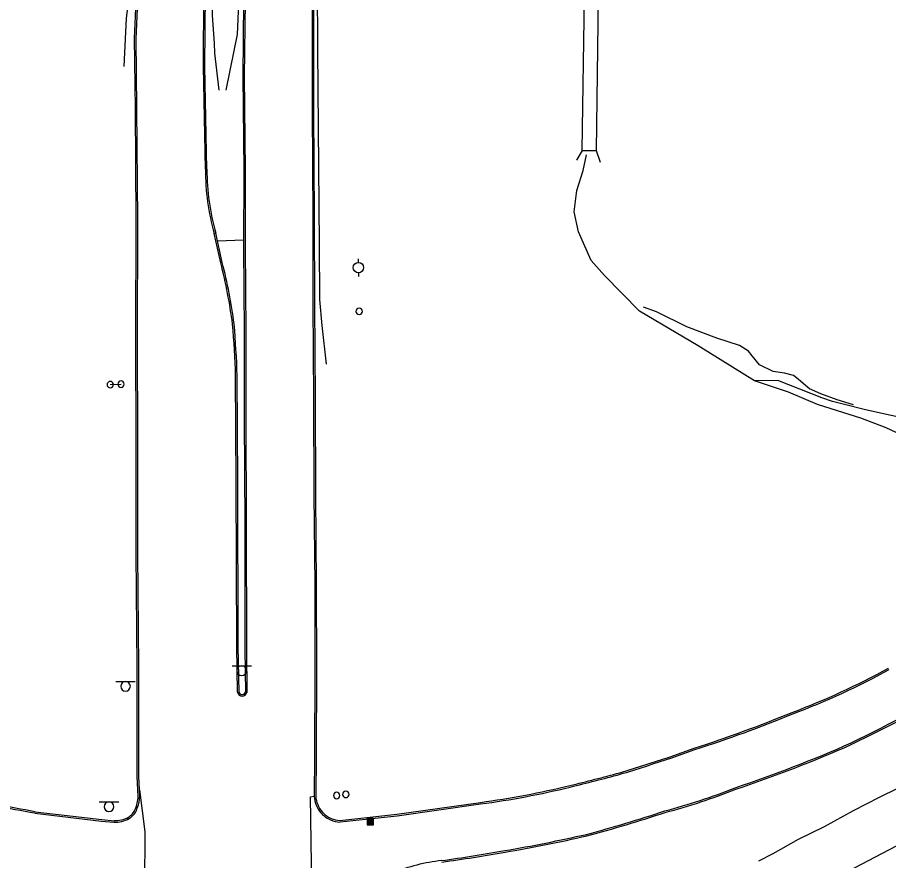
# Model space of a CAD drawing. Extents: x 2145380 to 2156929, y 139568 to 149130.
# Drawn here: x 2156138.6 to 2156475.7, y 142516.8 to 142843 of the extents above; entities that cross this region are included whole.
import ezdxf

# ---------------------------------------------------------------- set-up
doc = ezdxf.new("R2010")
doc.units = 0
for name, color, linetype in [('TOPO_Asphalt', 7, 'Continuous'), ('TOPO_Concrete', 7, 'Continuous'), ('TOPO_Curb Back', 7, 'Continuous'), ('TOPO_DRAIN_Headwall', 7, 'Continuous'), ('TOPO_DRAIN_Structure', 7, 'Continuous'), ('TOPO_Fence', 7, 'Continuous'), ('TOPO_Flowline', 7, 'Continuous'), ('TOPO_Guardrail', 7, 'Continuous'), ('TOPO_Misc', 7, 'Continuous'), ('TOPO_Power Pole', 7, 'Continuous'), ('TOPO_Sign', 7, 'Continuous')]:
    doc.layers.add(name, color=color, linetype=linetype)

# ---------------------------------------------------------------- blocks, each defined once
blk = doc.blocks.new('POST')
at = {"layer": 'TOPO_Misc'}
for start, end in [(89.99996, 180.00004), (179.99996, 270.00004), (359.99996, 90.00004), (269.99996, 0.00004)]:
    blk.add_arc((-0.01, 0.03), 3.16, start, end, dxfattribs=at)
blk = doc.blocks.new('CB')
at = {"layer": 'TOPO_Misc'}
for p, q in [((-3.08, 2.99), (3.24, 2.99)), ((-3.08, 2.68), (3.24, 2.68)), ((-3.08, 2.36), (3.24, 2.36)), ((-3.08, 2.05), (3.24, 2.05)), ((-3.08, 1.73), (3.24, 1.73)), ((-3.08, 1.4), (3.24, 1.4)), ((-3.08, 1.1), (3.24, 1.1)), ((-3.08, 0.77), (3.24, 0.77)), ((-3.08, 0.46), (3.24, 0.46)), ((-3.08, 0.14), (3.24, 0.14)), ((-3.08, -0.17), (3.24, -0.17)), ((-3.08, -0.48), (3.24, -0.48)), ((-3.08, -0.8), (3.24, -0.8)), ((-3.08, -1.11), (3.26, -1.11)), ((-3.08, -1.43), (3.26, -1.43)), ((-3.08, -1.75), (3.26, -1.75)), ((-3.08, -2.07), (3.26, -2.07)), ((-3.08, -2.39), (3.26, -2.39)), ((-3.08, -2.7), (3.26, -2.7)), ((-3.08, -3.02), (3.26, -3.02))]:
    blk.add_line(p, q, dxfattribs=at)
blk.add_lwpolyline([(3.26, -3.29), (3.24, 3.05), (-3.09, 3.04), (-3.08, -3.3), (3.26, -3.29)], dxfattribs=at)
blk = doc.blocks.new('POWPOL')
at = {"layer": 'TOPO_Power Pole'}
for p, q in [((0, 10.2), (0, 17.3)), ((0, -10.2), (0, -17.3))]:
    blk.add_line(p, q, dxfattribs=at)
blk.add_circle((0, 0), 10.2, dxfattribs=at)

msp = doc.modelspace()

# ---------------------------------------------------------------- linework, layer by layer
at = {"layer": 'TOPO_Asphalt'}
for points in [[(2156185.8, 142544.13), (2156187.85, 142527.86), (2156187.74, 142506.97), (2156187.05, 142464.52), (2156188.11, 142416.01), (2156188.42, 142406.26), (2156185.94, 142404.9)], [(2156258.54, 142487.92), (2156255.9, 142489.71), (2156252.76, 142489.64), (2156251.98, 142541.4), (2156253.43, 142541.72)]]:
    msp.add_lwpolyline(points, dxfattribs=at)
at = {"layer": 'TOPO_Concrete'}
msp.add_line((2156216.04, 142756.53), (2156226.12, 142756.9), dxfattribs=at)
at = {"layer": 'TOPO_Curb Back'}
for points in [[(2156185.33, 142541.55), (2156184.93, 142549.43), (2156184.95, 142591.51), (2156184.57, 142635.6), (2156184.57, 142678.41), (2156184.43, 142718.49), (2156184.55, 142764.73), (2156184.27, 142807.77), (2156183.96, 142834.78), (2156184.57, 142849.29), (2156184.57, 142854.89), (2156184.52, 142857.4)], [(2156185.93, 142541.55), (2156185.53, 142549.44), (2156185.55, 142591.52), (2156185.17, 142635.6), (2156185.17, 142678.41), (2156185.03, 142718.49), (2156185.15, 142764.73), (2156184.87, 142807.77), (2156184.56, 142834.77), (2156185.17, 142849.28), (2156185.17, 142854.9), (2156185.12, 142857.39)], [(2156211.35, 142784.24), (2156210.55, 142823.95), (2156210.74, 142852.31), (2156210.66, 142856.99)], [(2156211.95, 142784.24), (2156211.15, 142823.95), (2156211.34, 142852.32), (2156211.26, 142856.98)], [(2156226.08, 142856.74), (2156226.11, 142849.28), (2156225.81, 142820.18), (2156226.19, 142783.96), (2156226.11, 142753.94), (2156226.38, 142721.44), (2156226.38, 142687.72), (2156226.56, 142647.19), (2156226.65, 142598.3), (2156226.81, 142581.93)], [(2156226.68, 142856.73), (2156226.71, 142849.28), (2156226.41, 142820.18), (2156226.79, 142783.96), (2156226.71, 142753.94), (2156226.98, 142721.44), (2156226.98, 142687.72), (2156227.16, 142647.19), (2156227.25, 142598.31), (2156227.41, 142581.87)], [(2156252.6, 142856.32), (2156252.62, 142848.66), (2156252.61, 142806.85), (2156252.86, 142765.53), (2156252.96, 142732.09), (2156253.23, 142695.44), (2156253.36, 142658.44), (2156253.66, 142623.36), (2156253.69, 142590.62), (2156253.62, 142557.43), (2156253.43, 142541.65)], [(2156253.2, 142856.31), (2156253.22, 142848.66), (2156253.21, 142806.85), (2156253.46, 142765.53), (2156253.56, 142732.09), (2156253.83, 142695.44), (2156253.96, 142658.45), (2156254.26, 142623.36), (2156254.29, 142590.62), (2156254.22, 142557.43), (2156254.03, 142541.67)], [(2156217.31, 142748.03), (2156214.8, 142759.35)], [(2156217.89, 142748.17), (2156215.38, 142759.49)], [(2156223.75, 142581.93), (2156223.46, 142599.56), (2156223.29, 142663.24), (2156223.05, 142704.36)], [(2156224.35, 142581.99), (2156224.06, 142599.57), (2156223.89, 142663.24), (2156223.65, 142704.37)], [(2156391.2, 142556.99), (2156400.53, 142560.29)], [(2156391.4, 142556.42), (2156400.72, 142559.72)], [(2156263.41, 142532.33), (2156285.48, 142534.74), (2156317.76, 142539.3)], [(2156263.43, 142531.73), (2156285.55, 142534.14), (2156317.84, 142538.7)], [(2156145.37, 142535.1), (2156171.18, 142532.1), (2156175.97, 142531.64)], [(2156145.46, 142535.7), (2156171.24, 142532.7), (2156176, 142532.24)]]:
    msp.add_lwpolyline(points, dxfattribs=at)
for centre, radius, start, end in [((2156301.03, 142783.99), 89.68, 179.8404, 195.948), ((2156301.03, 142783.99), 89.08, 179.836, 195.9596), ((2156010.57, 142695.9), 213.21, 7.662, 14.1522), ((2156010.57, 142695.9), 213.81, 7.6579, 14.1498), ((2155825.15, 142690.99), 398.12, 1.924, 4.803), ((2155825.15, 142690.99), 398.72, 1.9228, 4.8052), ((2156337.86, 142842.32), 286.4, 290.547, 298.768), ((2156337.86, 142842.32), 287, 290.5489, 298.7674), ((2154405.95, 146683.99), 4605.66, 296.50388, 297.13915), ((2154405.95, 146683.99), 4606.26, 296.50371, 297.13939), ((2156225.58, 142582.25), 1.86, 189.885, 348.1577), ((2156225.58, 142582.25), 1.26, 191.8091, 345.4874), ((2156244.49, 143045.13), 509.33, 287.8403, 292.3757), ((2156244.52, 143045.06), 509.85, 287.8407, 292.3748), ((2156258.96, 143019.05), 499.49, 288.3652, 293.8927), ((2156258.96, 143019.05), 500.09, 288.3674, 293.8943), ((2156012.84, 143709.09), 1212.64, 287.2117, 288.18097), ((2156012.84, 143709.09), 1213.24, 287.21111, 288.18129), ((2156081.29, 143648.3), 1135.31, 283.81393, 284.81908), ((2156081.29, 143648.3), 1135.91, 283.8139, 284.81971), ((2156273.1, 142870.98), 334.67, 277.6675, 283.6994), ((2156273.1, 142870.98), 335.27, 277.6679, 283.6995), ((2156333.13, 142750.99), 222.15, 284.5853, 291.9954), ((2156333.13, 142750.99), 222.75, 284.5853, 291.9905), ((2155994.47, 141725.61), 823.44, 79.44022, 81.58509), ((2155994.47, 141725.61), 824.04, 79.44165, 81.58502), ((2156171.58, 142542.15), 13.75, 336.532, 357.5259), ((2156171.58, 142542.15), 14.35, 336.5603, 357.6396), ((2156264.83, 142542.55), 11.44, 184.504, 219.7307), ((2156264.83, 142542.55), 10.84, 184.6462, 219.6691), ((2156178.27, 142539.08), 6.4, 300.6659, 337.9007), ((2156176.33, 142543.08), 10.84, 268.2682, 298.6878), ((2156178.27, 142539.08), 7, 300.5804, 337.8414), ((2156264.03, 142542.43), 10.75, 221.9563, 246.4187), ((2156264.03, 142542.43), 10.15, 222.022, 246.4256), ((2156263.78, 142541.75), 9.43, 246.1781, 267.7289), ((2156226.95, 143023.77), 514.02, 284.8624, 288.3854), ((2156227.33, 143022.43), 513.22, 284.8588, 288.3881), ((2156176.33, 142543.08), 11.44, 268.1685, 298.7392), ((2156263.78, 142541.75), 10.03, 246.1855, 267.9878), ((2156235.14, 143066.26), 553.3, 279.5769, 282.9137), ((2156235.14, 143066.26), 553.9, 279.5771, 282.9147), ((2156210.18, 143181.93), 671.53, 277.92086, 280.035), ((2156210.18, 143181.93), 672.13, 277.92018, 280.0348), ((2156310.56, 142446.85), 70.39, 96.3912, 112.177)]:
    msp.add_arc(centre, radius, start, end, dxfattribs=at)
at = {"layer": 'TOPO_DRAIN_Headwall'}
msp.add_lwpolyline([(2156355.01, 142787.82), (2156357.25, 142791.56), (2156362.56, 142791.53), (2156364.16, 142787.03)], dxfattribs=at)
at = {"layer": 'TOPO_DRAIN_Structure'}
for p, q in [((2156360.59, 143035.76), (2156357.06, 142791.59)), ((2156365.48, 143035.72), (2156362.56, 142791.53))]:
    msp.add_line(p, q, dxfattribs=at)
at = {"layer": 'TOPO_Fence'}
msp.add_lwpolyline([(2156411.58, 142487.27), (2156551.18, 142560.36), (2156653.92, 142614.83), (2156670.33, 142635.25), (2156676.62, 142640.57), (2156708.98, 142643.54), (2156798.85, 142692.19), (2156840.09, 142714.12), (2156854.53, 142720.52), (2156912.65, 142751.95), (2156917.52, 142751.91)], dxfattribs=at)
at = {"layer": 'TOPO_Flowline'}
for points in [[(2156510.67, 142681.65), (2156496.19, 142685.32), (2156486.57, 142686.74), (2156466.82, 142691.21), (2156458.17, 142693.36), (2156453.98, 142694.47), (2156449.91, 142695.85), (2156432.85, 142702.53), (2156423.83, 142702.45), (2156402.07, 142715.97), (2156379.31, 142729.41), (2156365.8, 142743.09), (2156360.61, 142749.02), (2156355.75, 142760.03), (2156354.02, 142767.73), (2156355.06, 142776.01), (2156357.52, 142783.81), (2156358.75, 142789.79)], [(2156462.09, 142693.09), (2156455.74, 142695.03), (2156449.42, 142697.42), (2156445.14, 142699.28), (2156442.71, 142701.39), (2156440.72, 142703.01), (2156438.95, 142704.51), (2156435.45, 142705.33), (2156431.07, 142706.07), (2156425.76, 142708.63), (2156422.92, 142712.13), (2156421.52, 142713.88), (2156418.05, 142716.07), (2156409.27, 142718.9), (2156397.63, 142723.3), (2156385.94, 142729.11), (2156380.86, 142730.89)], [(2156516.54, 142679.53), (2156512.73, 142677.05), (2156509.54, 142676.17), (2156504.61, 142676.34), (2156499.02, 142676.61), (2156489.13, 142678.57), (2156482.78, 142680.43), (2156474.74, 142684.21), (2156465, 142687.92), (2156455.98, 142690.81), (2156448.24, 142693.21), (2156436.92, 142698.07), (2156423.83, 142702.45)], [(2156425.48, 142516.68), (2156431, 142519.6), (2156440.9, 142525.04), (2156450.88, 142529.94), (2156462.12, 142536.13), (2156472.24, 142541.3), (2156486.34, 142548.28), (2156492.64, 142551.46), (2156503.01, 142556.82)]]:
    msp.add_lwpolyline(points, dxfattribs=at)
at = {"layer": 'TOPO_Guardrail'}
for points in [[(2156182.2, 142857.44), (2156182.2, 142854.89), (2156180.7, 142842.76), (2156179.74, 142824.05)], [(2156216.63, 142814.9), (2156214.99, 142829.18), (2156214.82, 142833.05), (2156214.05, 142843.78), (2156213.89, 142856.94)], [(2156224.14, 142856.77), (2156224.19, 142848.41), (2156223.67, 142836.45), (2156222.33, 142830.06), (2156219.25, 142814.81)], [(2156258.2, 142708.83), (2156256.49, 142723.87), (2156255.61, 142733.83), (2156255.48, 142755.12), (2156254.8, 142830.6), (2156254.76, 142856.29)]]:
    msp.add_lwpolyline(points, dxfattribs=at)
at = {"layer": 'TOPO_Sign'}
for points in [[(2156174.55, 142700.93), (2156178.7, 142701.09)], [(2156221.65, 142592.16), (2156229.14, 142592.16)], [(2156225.4, 142592.16), (2156225.4, 142592.16)], [(2156223.53, 142590.29), (2156223.53, 142590.29)], [(2156225.4, 142588.42), (2156225.4, 142588.42)], [(2156227.26, 142590.29), (2156227.26, 142590.29)], [(2156176.68, 142586.1), (2156184.18, 142586.11)], [(2156178.57, 142584.23), (2156178.57, 142584.23)], [(2156180.43, 142586.1), (2156180.43, 142586.1)], [(2156182.3, 142584.23), (2156182.3, 142584.23)], [(2156180.43, 142582.36), (2156180.43, 142582.36)], [(2156170.29, 142539.51), (2156177.79, 142539.52)], [(2156172.17, 142537.64), (2156172.17, 142537.64)], [(2156174.04, 142539.51), (2156174.04, 142539.51)], [(2156175.91, 142537.64), (2156175.91, 142537.64)], [(2156174.04, 142535.78), (2156174.04, 142535.78)]]:
    msp.add_lwpolyline(points, dxfattribs=at)
for centre, start, end in [((2156225.4, 142590.29), 90, 180), ((2156225.4, 142590.29), 360, 90), ((2156225.4, 142590.29), 180, 270), ((2156225.4, 142590.29), 270, 0), ((2156180.43, 142584.23), 90, 180), ((2156180.43, 142584.23), 180, 270), ((2156180.43, 142584.23), 360, 90), ((2156180.43, 142584.23), 270, 0), ((2156174.04, 142537.64), 90, 180), ((2156174.04, 142537.64), 180, 270), ((2156174.04, 142537.64), 360, 90), ((2156174.04, 142537.64), 270, 0)]:
    msp.add_arc(centre, 1.87, start, end, dxfattribs=at)

# ---------------------------------------------------------------- block references
at = {"layer": 'TOPO_Misc', "xscale": 0.39370000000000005, "yscale": 0.3937000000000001}
for name, p in [('POST', (2156270.85, 142729.27)), ('POST', (2156174.55, 142700.93)), ('POST', (2156178.7, 142701.09)), ('POST', (2156262.14, 142541.97)), ('POST', (2156265.7, 142542.4)), ('CB', (2156275.15, 142531.94))]:
    msp.add_blockref(name, p, dxfattribs=at)
at = {"layer": 'TOPO_Power Pole', "xscale": 0.19685000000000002, "yscale": 0.19685000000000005}
msp.add_blockref('POWPOL', (2156270.56, 142746.21), dxfattribs=at)

doc.saveas('drawing.dxf')
